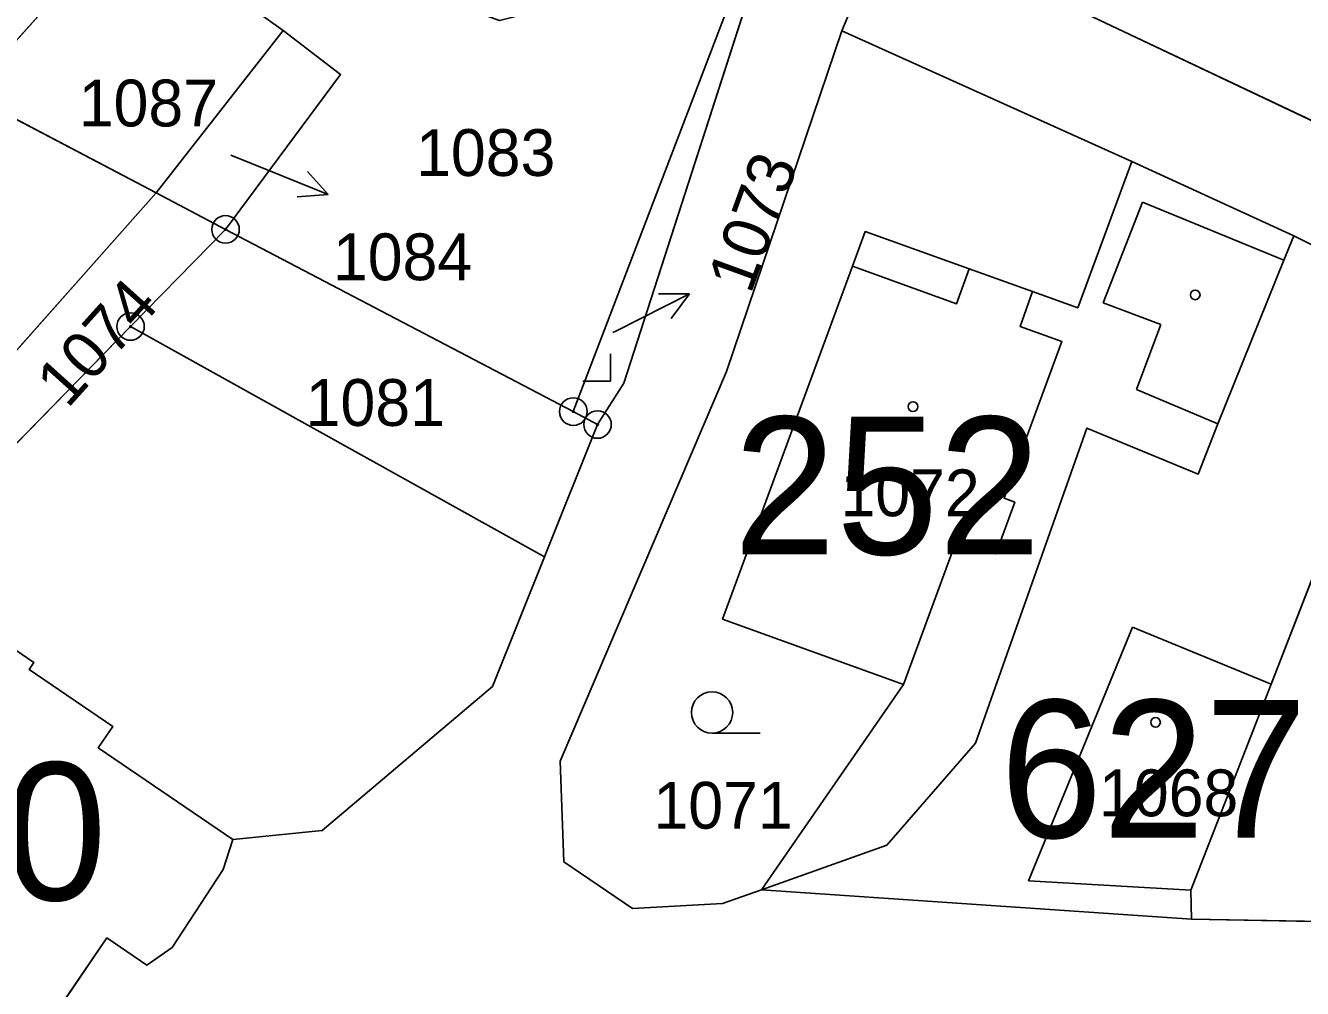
# Model space of a CAD drawing. Extents: x -689422 to -685210, y -987725 to -982160.
# Drawn here: x -686995.19 to -686948.82, y -985360.78 to -985325.79 of the extents above; entities that cross this region are included whole.
import ezdxf

# ---------------------------------------------------------------- set-up
doc = ezdxf.new("R2010")
doc.units = 0
for name, color, linetype in [('KN_Budovy', 7, 'Continuous'), ('KN_Budovy_cisla_domovni', 7, 'Continuous'), ('KN_Hranice_parcel', 7, 'Continuous'), ('KN_Hranice_parcel_vnitrni_kresba', 7, 'Continuous'), ('KN_Parcelni cisla', 7, 'Continuous'), ('KN_Parcelni cisla_sipky', 7, 'Continuous'), ('KN_Polygon parcely', 7, 'Continuous'), ('KN_POZEMKY_OSTATNI PLOCHA', 7, 'Continuous'), ('KN_POZEMKY_ZAHRADA', 7, 'Continuous'), ('KN_POZEMKY_ZASTAVENA PLOCHA', 7, 'Continuous'), ('KN_VYUZITI_12_zastavena plocha_spolecny dvur', 7, 'Continuous'), ('KN_VYUZITI_17_ostatni plocha_ostatni komunikace', 7, 'Continuous'), ('KN_VYUZITI_26_ostatni plocha_jina plocha', 7, 'Continuous'), ('KN_Značky bodu BP', 7, 'Continuous'), ('KN_Značky budov', 7, 'Continuous'), ('KN_Značky kultur', 7, 'Continuous')]:
    doc.layers.add(name, color=color, linetype=linetype)

msp = doc.modelspace()

# ---------------------------------------------------------------- linework, layer by layer
at = {"layer": 'KN_Budovy'}
for points in [[(-686958.62, -985335.46), (-686960.93, -985334.63), (-686961.38, -985335.9), (-686965.16, -985334.54), (-686969.88, -985347.36), (-686963.31, -985349.73), (-686961.37, -985344.47), (-686959.96, -985344.99), (-686959.27, -985343.11), (-686959.66, -985342.96), (-686957.56, -985337.27), (-686959.07, -985336.73)], [(-686944.97, -985336.87), (-686949.96, -985349.72), (-686952.87, -985357.2), (-686952.85, -985358.26), (-686939.85, -985358.49), (-686939.04, -985356.53), (-686944, -985354.68), (-686941.15, -985346.62), (-686929.8, -985350.51), (-686927.15, -985342.9), (-686927.7, -985342.64), (-686941.02, -985338.17)], [(-686987.67, -985355.37), (-686992.55, -985352.03), (-686992.02, -985351.26), (-686995.06, -985349.19), (-686994.89, -985348.94), (-686997.01, -985347.49), (-686997.18, -985347.74), (-687000.15, -985345.71), (-687002.86, -985349.55), (-687007.27, -985355.8), (-687002.56, -985358.94), (-686995.47, -985363.68), (-686992.24, -985358.94), (-686990.79, -985359.93), (-686989.87, -985359.29), (-686988.02, -985356.45)], [(-686954.99, -985347.65), (-686958.77, -985356.86), (-686952.87, -985357.2), (-686949.96, -985349.72)]]:
    msp.add_lwpolyline(points, close=True, dxfattribs=at)
at = {"layer": 'KN_Hranice_parcel'}
for p, q in [((-686991.77, -985322.13), (-686997.28, -985328.29)), ((-686965.55, -985325.99), (-686963.86, -985321.96)), ((-686989.39, -985323.43), (-686985.84, -985325.98)), ((-686969.75, -985325.3), (-686975.3, -985339.82)), ((-686985.84, -985325.98), (-686990.45, -985331.87)), ((-686955.02, -985330.74), (-686965.55, -985325.99)), ((-686990.45, -985331.87), (-686997.28, -985328.29)), ((-686949.13, -985333.44), (-686955.02, -985330.74)), ((-686990.45, -985331.87), (-687004.64, -985347.88)), ((-686987.93, -985333.2), (-686990.45, -985331.87)), ((-686991.38, -985336.73), (-686987.93, -985333.2)), ((-686975.3, -985339.82), (-686987.93, -985333.2)), ((-686944.53, -985335.74), (-686949.13, -985333.44)), ((-686991.38, -985336.73), (-687000.15, -985345.71)), ((-686976.35, -985345.1), (-686991.38, -985336.73)), ((-686975.3, -985339.82), (-686974.42, -985340.29)), ((-686974.42, -985340.29), (-686976.35, -985345.1)), ((-686952.85, -985358.26), (-686968.47, -985357.19))]:
    msp.add_line(p, q, dxfattribs=at)
for points in [[(-686964.89, -985312.22), (-686973.47, -985338.79), (-686974.42, -985340.29)], [(-686963.86, -985321.96), (-686944.67, -985331.06), (-686925.27, -985335.61)], [(-686985.84, -985325.98), (-686983.75, -985327.58), (-686987.93, -985333.2)], [(-686968.47, -985357.19), (-686969.88, -985357.69), (-686973.15, -985357.87), (-686975.64, -985356.18), (-686975.78, -985352.52), (-686969.74, -985338.36), (-686965.55, -985325.99)], [(-686968.47, -985357.19), (-686963.31, -985349.73), (-686969.88, -985347.36), (-686965.16, -985334.54), (-686964.7, -985333.28), (-686960.93, -985334.63), (-686958.62, -985335.46), (-686956.98, -985336.05), (-686955.02, -985330.74)], [(-686949.13, -985333.44), (-686949.5, -985334.32), (-686951.89, -985340.27), (-686952.61, -985342.09), (-686956.65, -985340.42), (-686960.69, -985351.87), (-686963.91, -985355.57), (-686968.47, -985357.19)], [(-686944.53, -985335.74), (-686944.97, -985336.87), (-686949.96, -985349.72), (-686952.87, -985357.2), (-686952.85, -985358.26)], [(-686995.47, -985363.68), (-686992.24, -985358.94), (-686990.79, -985359.93), (-686989.87, -985359.29), (-686988.02, -985356.45), (-686987.67, -985355.37), (-686984.42, -985355.04), (-686978.24, -985349.81), (-686976.35, -985345.1)], [(-686931.59, -985357.43), (-686932.01, -985358.69), (-686939.85, -985358.49), (-686952.85, -985358.26)]]:
    msp.add_lwpolyline(points, dxfattribs=at)
at = {"layer": 'KN_Hranice_parcel_vnitrni_kresba'}
for p, q in [((-686954.63, -985332.21), (-686956.06, -985335.87)), ((-686949.5, -985334.32), (-686954.63, -985332.21)), ((-686961.38, -985335.9), (-686965.16, -985334.54)), ((-686960.93, -985334.63), (-686961.38, -985335.9)), ((-686959.07, -985336.73), (-686958.62, -985335.46)), ((-686953.96, -985336.65), (-686956.06, -985335.87)), ((-686954.85, -985339.02), (-686953.96, -985336.65)), ((-686957.56, -985337.27), (-686959.07, -985336.73)), ((-686957.56, -985337.27), (-686959.66, -985342.96)), ((-686951.89, -985340.27), (-686954.85, -985339.02)), ((-686959.27, -985343.11), (-686959.96, -985344.99)), ((-686959.66, -985342.96), (-686959.27, -985343.11)), ((-686961.37, -985344.47), (-686963.31, -985349.73)), ((-686959.96, -985344.99), (-686961.37, -985344.47)), ((-686994.89, -985348.94), (-686997.01, -985347.49)), ((-686954.99, -985347.65), (-686958.77, -985356.86)), ((-686954.99, -985347.65), (-686949.96, -985349.72)), ((-686995.06, -985349.19), (-686994.89, -985348.94)), ((-686992.02, -985351.26), (-686995.06, -985349.19)), ((-686992.55, -985352.03), (-686992.02, -985351.26)), ((-686987.67, -985355.37), (-686992.55, -985352.03)), ((-686958.77, -985356.86), (-686952.87, -985357.2))]:
    msp.add_line(p, q, dxfattribs=at)
at = {"layer": 'KN_Parcelni cisla_sipky'}
for p, q in [((-686987.74, -985330.51), (-686986.99, -985330.81)), ((-686986.99, -985330.81), (-686984.208, -985331.934)), ((-686984.208, -985331.934), (-686984.948, -985331.095)), ((-686984.208, -985331.934), (-686985.324, -985332.023)), ((-686973.76, -985336.9), (-686971.086, -985335.538)), ((-686971.086, -985335.538), (-686972.206, -985335.546)), ((-686971.086, -985335.538), (-686971.751, -985336.438)), ((-686973.86, -985336.95), (-686973.76, -985336.9))]:
    msp.add_line(p, q, dxfattribs=at)
at = {"layer": 'KN_Polygon parcely'}
for points in [[(-686938.38, -985264.22), (-686948.21, -985279.54), (-686950.36, -985282.62), (-686953.65, -985292.48), (-686957.2, -985299.44), (-686959, -985302.97), (-686962.13, -985304.76), (-686962.78, -985307.86), (-686964.89, -985312.22), (-686973.47, -985338.79), (-686974.42, -985340.29), (-686976.35, -985345.1), (-686978.24, -985349.81), (-686984.42, -985355.04), (-686987.67, -985355.37), (-686988.02, -985356.45), (-686989.87, -985359.29), (-686990.79, -985359.93), (-686992.24, -985358.94), (-686995.47, -985363.68)], [(-686939.85, -985358.49), (-686952.85, -985358.26), (-686968.47, -985357.19), (-686969.88, -985357.69), (-686973.15, -985357.87), (-686975.64, -985356.18), (-686975.78, -985352.52), (-686969.74, -985338.36), (-686965.55, -985325.99), (-686963.86, -985321.96)]]:
    msp.add_lwpolyline(points, dxfattribs=at)
for points in [[(-686963.86, -985321.96), (-686944.67, -985331.06), (-686925.27, -985335.61), (-686923.37, -985317.8), (-686931.49, -985290.5), (-686938.25, -985276.35), (-686943.19, -985279.11), (-686956.33, -985306.35), (-686959.82, -985311.89)], [(-687022.14, -985300.49), (-687025.82, -985305.48), (-687027.1, -985304.57), (-687031.69, -985310.06), (-687007.32, -985330.58), (-687004.73, -985332.79), (-687002.79, -985334.45), (-686997.28, -985328.29), (-686991.77, -985322.13), (-686993.83, -985320.53), (-687022.5, -985299.06), (-687023.1, -985299.78)], [(-686969.75, -985325.3), (-686975.3, -985339.82), (-686974.42, -985340.29), (-686973.47, -985338.79), (-686964.89, -985312.22)], [(-686975.14, -985325.41), (-686976.01, -985325.11), (-686977.98, -985325.61), (-686980.6, -985324.66), (-686981.7, -985322.99), (-686982.61, -985322.62), (-686981.77, -985320.39), (-686983.71, -985319.34), (-686986.38, -985317.89), (-686989.39, -985323.43), (-686985.84, -985325.98), (-686983.75, -985327.58), (-686987.93, -985333.2), (-686975.3, -985339.82), (-686969.75, -985325.3), (-686974.42, -985323.48)], [(-686991.77, -985322.13), (-686997.28, -985328.29), (-686990.45, -985331.87), (-686985.84, -985325.98), (-686989.39, -985323.43)], [(-686963.86, -985321.96), (-686965.55, -985325.99), (-686955.02, -985330.74), (-686949.13, -985333.44), (-686944.53, -985335.74), (-686927.7, -985342.64), (-686925.27, -985335.61), (-686944.67, -985331.06)], [(-686985.84, -985325.98), (-686990.45, -985331.87), (-686987.93, -985333.2), (-686983.75, -985327.58)], [(-686960.93, -985334.63), (-686958.62, -985335.46), (-686956.98, -985336.05), (-686955.02, -985330.74), (-686965.55, -985325.99), (-686969.74, -985338.36), (-686975.78, -985352.52), (-686975.64, -985356.18), (-686973.15, -985357.87), (-686969.88, -985357.69), (-686968.47, -985357.19), (-686963.31, -985349.73), (-686969.88, -985347.36), (-686965.16, -985334.54), (-686964.7, -985333.28)], [(-687019.6, -985353.27), (-687010.59, -985358.89), (-687011.3, -985353.03), (-687012.16, -985352.25), (-687006.7, -985345.96), (-687004.64, -985347.88), (-686990.45, -985331.87), (-686997.28, -985328.29), (-687002.79, -985334.45)], [(-686949.13, -985333.44), (-686955.02, -985330.74), (-686956.98, -985336.05), (-686958.62, -985335.46), (-686960.93, -985334.63), (-686964.7, -985333.28), (-686965.16, -985334.54), (-686969.88, -985347.36), (-686963.31, -985349.73), (-686968.47, -985357.19), (-686963.91, -985355.57), (-686960.69, -985351.87), (-686956.65, -985340.42), (-686952.61, -985342.09), (-686951.89, -985340.27), (-686949.5, -985334.32)], [(-686991.38, -985336.73), (-686987.93, -985333.2), (-686990.45, -985331.87), (-687004.64, -985347.88), (-687002.86, -985349.55), (-687000.15, -985345.71)], [(-686987.93, -985333.2), (-686991.38, -985336.73), (-686976.35, -985345.1), (-686974.42, -985340.29), (-686975.3, -985339.82)], [(-686949.13, -985333.44), (-686949.5, -985334.32), (-686951.89, -985340.27), (-686952.61, -985342.09), (-686956.65, -985340.42), (-686960.69, -985351.87), (-686963.91, -985355.57), (-686968.47, -985357.19), (-686952.85, -985358.26), (-686952.87, -985357.2), (-686949.96, -985349.72), (-686944.97, -985336.87), (-686944.53, -985335.74)], [(-686952.87, -985357.2), (-686952.85, -985358.26), (-686939.85, -985358.49), (-686932.01, -985358.69), (-686931.59, -985357.43), (-686930.02, -985352.35), (-686929.28, -985350.69), (-686929.8, -985350.51), (-686927.15, -985342.9), (-686927.7, -985342.64), (-686944.53, -985335.74), (-686944.97, -985336.87), (-686949.96, -985349.72)], [(-687012.16, -985352.25), (-687011.3, -985353.03), (-687008.84, -985355.26), (-687008.53, -985357.89), (-687004.32, -985361.19), (-687002.56, -985358.94), (-686995.47, -985363.68), (-686992.24, -985358.94), (-686990.79, -985359.93), (-686989.87, -985359.29), (-686988.02, -985356.45), (-686987.67, -985355.37), (-686984.42, -985355.04), (-686978.24, -985349.81), (-686976.35, -985345.1), (-686991.38, -985336.73), (-687000.15, -985345.71), (-687002.86, -985349.55), (-687004.64, -985347.88), (-687006.7, -985345.96)]]:
    msp.add_lwpolyline(points, close=True, dxfattribs=at)
at = {"layer": 'KN_POZEMKY_OSTATNI PLOCHA'}
for p, q in [((-686973.47, -985338.79), (-686964.89, -985312.22)), ((-686963.86, -985321.96), (-686965.55, -985325.99)), ((-686985.84, -985325.98), (-686989.39, -985323.43)), ((-686969.75, -985325.3), (-686975.3, -985339.82)), ((-686990.45, -985331.87), (-686985.84, -985325.98)), ((-686985.84, -985325.98), (-686983.75, -985327.58)), ((-686983.75, -985327.58), (-686985.84, -985325.98)), ((-686965.55, -985325.99), (-686969.74, -985338.36)), ((-686983.75, -985327.58), (-686987.93, -985333.2)), ((-686987.93, -985333.2), (-686983.75, -985327.58)), ((-687004.64, -985347.88), (-686990.45, -985331.87)), ((-686987.93, -985333.2), (-686990.45, -985331.87)), ((-686990.45, -985331.87), (-686987.93, -985333.2)), ((-686991.38, -985336.73), (-686987.93, -985333.2)), ((-686987.93, -985333.2), (-686991.38, -985336.73)), ((-686987.93, -985333.2), (-686975.3, -985339.82)), ((-686975.3, -985339.82), (-686987.93, -985333.2)), ((-686991.38, -985336.73), (-687000.15, -985345.71)), ((-686976.35, -985345.1), (-686991.38, -985336.73)), ((-686969.74, -985338.36), (-686975.78, -985352.52)), ((-686974.42, -985340.29), (-686973.47, -985338.79)), ((-686975.3, -985339.82), (-686974.42, -985340.29)), ((-686974.42, -985340.29), (-686976.35, -985345.1)), ((-686976.35, -985345.1), (-686974.42, -985340.29)), ((-686978.24, -985349.81), (-686976.35, -985345.1)), ((-686984.42, -985355.04), (-686978.24, -985349.81)), ((-686975.78, -985352.52), (-686975.64, -985356.18)), ((-686987.67, -985355.37), (-686984.42, -985355.04)), ((-686988.02, -985356.45), (-686987.67, -985355.37)), ((-686989.87, -985359.29), (-686988.02, -985356.45)), ((-686975.64, -985356.18), (-686973.15, -985357.87)), ((-686969.88, -985357.69), (-686968.47, -985357.19)), ((-686968.47, -985357.19), (-686952.85, -985358.26)), ((-686973.15, -985357.87), (-686969.88, -985357.69)), ((-686952.85, -985358.26), (-686939.85, -985358.49)), ((-686995.47, -985363.68), (-686992.24, -985358.94)), ((-686992.24, -985358.94), (-686990.79, -985359.93)), ((-686990.79, -985359.93), (-686989.87, -985359.29))]:
    msp.add_line(p, q, dxfattribs=at)
at = {"layer": 'KN_POZEMKY_ZAHRADA'}
for p, q in [((-686991.77, -985322.13), (-686997.28, -985328.29)), ((-686997.28, -985328.29), (-686991.77, -985322.13)), ((-686965.55, -985325.99), (-686963.86, -985321.96)), ((-686963.86, -985321.96), (-686944.67, -985331.06)), ((-686944.67, -985331.06), (-686963.86, -985321.96)), ((-686989.39, -985323.43), (-686985.84, -985325.98)), ((-686985.84, -985325.98), (-686990.45, -985331.87)), ((-686969.74, -985338.36), (-686965.55, -985325.99)), ((-686955.02, -985330.74), (-686965.55, -985325.99)), ((-686965.55, -985325.99), (-686955.02, -985330.74)), ((-686997.28, -985328.29), (-686990.45, -985331.87)), ((-686990.45, -985331.87), (-686997.28, -985328.29)), ((-686955.02, -985330.74), (-686956.98, -985336.05)), ((-686949.13, -985333.44), (-686955.02, -985330.74)), ((-686990.45, -985331.87), (-687004.64, -985347.88)), ((-686964.7, -985333.28), (-686965.16, -985334.54)), ((-686960.93, -985334.63), (-686964.7, -985333.28)), ((-686944.53, -985335.74), (-686949.13, -985333.44)), ((-686965.16, -985334.54), (-686969.88, -985347.36)), ((-686958.62, -985335.46), (-686960.93, -985334.63)), ((-686956.98, -985336.05), (-686958.62, -985335.46)), ((-686975.78, -985352.52), (-686969.74, -985338.36)), ((-686969.88, -985347.36), (-686963.31, -985349.73)), ((-686963.31, -985349.73), (-686968.47, -985357.19)), ((-686975.64, -985356.18), (-686975.78, -985352.52)), ((-686973.15, -985357.87), (-686975.64, -985356.18)), ((-686968.47, -985357.19), (-686969.88, -985357.69)), ((-686969.88, -985357.69), (-686973.15, -985357.87))]:
    msp.add_line(p, q, dxfattribs=at)
at = {"layer": 'KN_POZEMKY_ZASTAVENA PLOCHA'}
for p, q in [((-686964.89, -985312.22), (-686973.47, -985338.79)), ((-686975.3, -985339.82), (-686969.75, -985325.3)), ((-686956.98, -985336.05), (-686955.02, -985330.74)), ((-686955.02, -985330.74), (-686949.13, -985333.44)), ((-686965.16, -985334.54), (-686964.7, -985333.28)), ((-686964.7, -985333.28), (-686960.93, -985334.63)), ((-686949.5, -985334.32), (-686949.13, -985333.44)), ((-686949.13, -985333.44), (-686949.5, -985334.32)), ((-686949.13, -985333.44), (-686944.53, -985335.74)), ((-686951.89, -985340.27), (-686949.5, -985334.32)), ((-686949.5, -985334.32), (-686951.89, -985340.27)), ((-686969.88, -985347.36), (-686965.16, -985334.54)), ((-686960.93, -985334.63), (-686958.62, -985335.46)), ((-686958.62, -985335.46), (-686956.98, -985336.05)), ((-687000.15, -985345.71), (-686991.38, -985336.73)), ((-686991.38, -985336.73), (-686976.35, -985345.1)), ((-686944.97, -985336.87), (-686949.96, -985349.72)), ((-686949.96, -985349.72), (-686944.97, -985336.87)), ((-686973.47, -985338.79), (-686974.42, -985340.29)), ((-686974.42, -985340.29), (-686975.3, -985339.82)), ((-686952.61, -985342.09), (-686951.89, -985340.27)), ((-686951.89, -985340.27), (-686952.61, -985342.09)), ((-686960.69, -985351.87), (-686956.65, -985340.42)), ((-686956.65, -985340.42), (-686960.69, -985351.87)), ((-686956.65, -985340.42), (-686952.61, -985342.09)), ((-686952.61, -985342.09), (-686956.65, -985340.42)), ((-686976.35, -985345.1), (-686978.24, -985349.81)), ((-686963.31, -985349.73), (-686969.88, -985347.36)), ((-686978.24, -985349.81), (-686984.42, -985355.04)), ((-686968.47, -985357.19), (-686963.31, -985349.73)), ((-686949.96, -985349.72), (-686952.87, -985357.2)), ((-686952.87, -985357.2), (-686949.96, -985349.72)), ((-686963.91, -985355.57), (-686960.69, -985351.87)), ((-686960.69, -985351.87), (-686963.91, -985355.57)), ((-686984.42, -985355.04), (-686987.67, -985355.37)), ((-686987.67, -985355.37), (-686988.02, -985356.45)), ((-686968.47, -985357.19), (-686963.91, -985355.57)), ((-686963.91, -985355.57), (-686968.47, -985357.19)), ((-686988.02, -985356.45), (-686989.87, -985359.29)), ((-686952.85, -985358.26), (-686968.47, -985357.19)), ((-686952.87, -985357.2), (-686952.85, -985358.26)), ((-686952.85, -985358.26), (-686952.87, -985357.2)), ((-686939.85, -985358.49), (-686952.85, -985358.26)), ((-686992.24, -985358.94), (-686995.47, -985363.68)), ((-686990.79, -985359.93), (-686992.24, -985358.94)), ((-686989.87, -985359.29), (-686990.79, -985359.93))]:
    msp.add_line(p, q, dxfattribs=at)
at = {"layer": 'KN_VYUZITI_12_zastavena plocha_spolecny dvur'}
for p, q in [((-686964.89, -985312.22), (-686973.47, -985338.79)), ((-686975.3, -985339.82), (-686969.75, -985325.3)), ((-686973.47, -985338.79), (-686974.42, -985340.29)), ((-686974.42, -985340.29), (-686975.3, -985339.82))]:
    msp.add_line(p, q, dxfattribs=at)
at = {"layer": 'KN_VYUZITI_17_ostatni plocha_ostatni komunikace'}
for p, q in [((-686973.47, -985338.79), (-686964.89, -985312.22)), ((-686963.86, -985321.96), (-686965.55, -985325.99)), ((-686965.55, -985325.99), (-686969.74, -985338.36)), ((-686969.74, -985338.36), (-686975.78, -985352.52)), ((-686974.42, -985340.29), (-686973.47, -985338.79)), ((-686976.35, -985345.1), (-686974.42, -985340.29)), ((-686978.24, -985349.81), (-686976.35, -985345.1)), ((-686984.42, -985355.04), (-686978.24, -985349.81)), ((-686975.78, -985352.52), (-686975.64, -985356.18)), ((-686987.67, -985355.37), (-686984.42, -985355.04)), ((-686988.02, -985356.45), (-686987.67, -985355.37)), ((-686989.87, -985359.29), (-686988.02, -985356.45)), ((-686975.64, -985356.18), (-686973.15, -985357.87)), ((-686969.88, -985357.69), (-686968.47, -985357.19)), ((-686968.47, -985357.19), (-686952.85, -985358.26)), ((-686973.15, -985357.87), (-686969.88, -985357.69)), ((-686952.85, -985358.26), (-686939.85, -985358.49)), ((-686995.47, -985363.68), (-686992.24, -985358.94)), ((-686992.24, -985358.94), (-686990.79, -985359.93)), ((-686990.79, -985359.93), (-686989.87, -985359.29))]:
    msp.add_line(p, q, dxfattribs=at)
at = {"layer": 'KN_VYUZITI_26_ostatni plocha_jina plocha'}
for p, q in [((-686985.84, -985325.98), (-686989.39, -985323.43)), ((-686969.75, -985325.3), (-686975.3, -985339.82)), ((-686990.45, -985331.87), (-686985.84, -985325.98)), ((-686985.84, -985325.98), (-686983.75, -985327.58)), ((-686983.75, -985327.58), (-686985.84, -985325.98)), ((-686983.75, -985327.58), (-686987.93, -985333.2)), ((-686987.93, -985333.2), (-686983.75, -985327.58)), ((-687004.64, -985347.88), (-686990.45, -985331.87)), ((-686987.93, -985333.2), (-686990.45, -985331.87)), ((-686990.45, -985331.87), (-686987.93, -985333.2)), ((-686991.38, -985336.73), (-686987.93, -985333.2)), ((-686987.93, -985333.2), (-686991.38, -985336.73)), ((-686987.93, -985333.2), (-686975.3, -985339.82)), ((-686975.3, -985339.82), (-686987.93, -985333.2)), ((-686991.38, -985336.73), (-687000.15, -985345.71)), ((-686976.35, -985345.1), (-686991.38, -985336.73)), ((-686975.3, -985339.82), (-686974.42, -985340.29)), ((-686974.42, -985340.29), (-686976.35, -985345.1))]:
    msp.add_line(p, q, dxfattribs=at)
at = {"layer": 'KN_Značky bodu BP'}
for centre, radius in [((-686987.93, -985333.2), 0.5), ((-686987.93, -985333.2), 0.0303), ((-686991.38, -985336.73), 0.5), ((-686991.38, -985336.73), 0.0303), ((-686975.3, -985339.82), 0.5), ((-686975.3, -985339.82), 0.0303), ((-686974.42, -985340.29), 0.5), ((-686974.42, -985340.29), 0.0303)]:
    msp.add_circle(centre, radius, dxfattribs=at)
at = {"layer": 'KN_Značky budov'}
for centre in [(-686952.717, -985335.579), (-686962.967, -985339.639), (-686954.157, -985351.109)]:
    msp.add_circle(centre, 0.175, dxfattribs=at)
at = {"layer": 'KN_Značky kultur'}
for p, q in [((-686973.95, -985338.72), (-686973.95, -985337.72)), ((-686974.951, -985338.72), (-686973.95, -985338.72)), ((-686970.263, -985351.5), (-686968.513, -985351.5))]:
    msp.add_line(p, q, dxfattribs=at)
msp.add_circle((-686970.263, -985350.75), 0.75, dxfattribs=at)

# ---------------------------------------------------------------- texts
at = {"layer": 'KN_Budovy_cisla_domovni'}
for s, p in [('252', (-686969.481, -985345.009)), ('627', (-686959.806, -985355.299)), ('240', (-687003.398, -985357.569))]:
    msp.add_text(s, height=5, dxfattribs=at).set_placement(p)
at = {"layer": 'KN_Parcelni cisla'}
for s, p in [('1087', (-686993.26, -985329.46)), ('1083', (-686981.01, -985331.26)), ('1084', (-686984.03, -985335.048)), ('1081', (-686985.02, -985340.34)), ('1072', (-686965.6, -985343.62)), ('1068', (-686956.21, -985354.52)), ('1071', (-686972.39, -985354.97))]:
    msp.add_text(s, height=1.7, dxfattribs=at).set_placement(p)
for s, rotation, p in [('1073', 70, (-686968.861, -985335.59)), ('1074', 48, (-686993.668, -985339.738))]:
    msp.add_text(s, height=1.7, rotation=rotation, dxfattribs=at).set_placement(p)

doc.saveas('drawing.dxf')
